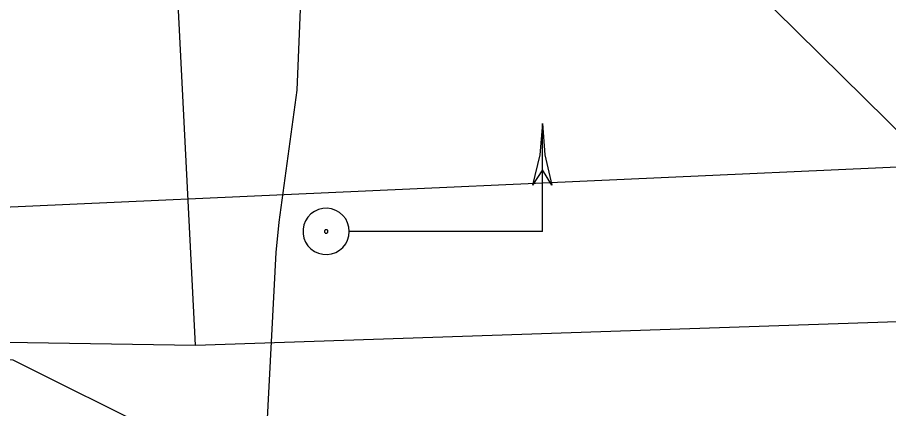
# Model space of a CAD drawing. Extents: x 596028 to 606371, y 330010 to 403088.
# Drawn here: x 601701.1 to 601821.6, y 402185.5 to 402239.6 of the extents above; entities that cross this region are included whole.
import ezdxf

# ---------------------------------------------------------------- set-up
doc = ezdxf.new("R2010")
doc.units = 0
for name, color, linetype in [('E_SIG', 7, 'Continuous'), ('E_UTL_E_UG', 7, 'Continuous'), ('E_UTL_FO_UG', 7, 'Continuous'), ('E_UTL_T_UG', 7, 'Continuous'), ('E_UTL_TV_UG', 7, 'Continuous'), ('E_UTL_W_UG', 7, 'Continuous')]:
    doc.layers.add(name, color=color, linetype=linetype)

msp = doc.modelspace()

# ---------------------------------------------------------------- linework, layer by layer
at = {"layer": 'E_SIG'}
for points in [[(601773.66, 402224.93), (601773.32, 402220.61), (601772.32, 402216.39)], [(601773.66, 402209.99), (601773.66, 402224.93)], [(601773.66, 402224.93), (601773.99, 402220.61), (601774.99, 402216.39)], [(601773.66, 402218.53), (601772.32, 402216.39)], [(601774.99, 402216.39), (601773.66, 402218.53)], [(601746.96, 402209.99), (601746.91, 402210.59), (601746.73, 402211.18), (601746.46, 402211.72), (601746.08, 402212.2), (601745.62, 402212.6), (601745.09, 402212.9), (601744.52, 402213.1), (601743.91, 402213.19), (601743.31, 402213.16), (601742.71, 402213.01), (601742.16, 402212.76), (601741.66, 402212.41), (601741.24, 402211.97), (601740.91, 402211.45), (601740.69, 402210.89), (601740.57, 402210.29), (601740.57, 402209.68), (601740.69, 402209.08), (601740.91, 402208.52), (601741.24, 402208.01), (601741.66, 402207.57), (601742.16, 402207.21), (601742.71, 402206.96), (601743.31, 402206.82), (601743.91, 402206.79), (601744.52, 402206.87), (601745.09, 402207.07), (601745.62, 402207.38), (601746.08, 402207.78), (601746.46, 402208.25), (601746.73, 402208.8), (601746.91, 402209.38), (601746.96, 402209.99)], [(601744.01, 402209.99), (601744, 402210.03), (601743.99, 402210.08), (601743.97, 402210.12), (601743.94, 402210.16), (601743.9, 402210.19), (601743.86, 402210.21), (601743.82, 402210.22), (601743.77, 402210.23), (601743.73, 402210.23), (601743.68, 402210.22), (601743.64, 402210.2), (601743.6, 402210.17), (601743.57, 402210.14), (601743.54, 402210.1), (601743.53, 402210.06), (601743.52, 402210.01), (601743.52, 402209.96), (601743.53, 402209.92), (601743.54, 402209.87), (601743.57, 402209.83), (601743.6, 402209.8), (601743.64, 402209.77), (601743.68, 402209.75), (601743.73, 402209.74), (601743.77, 402209.74), (601743.82, 402209.75), (601743.86, 402209.76), (601743.9, 402209.79), (601743.94, 402209.82), (601743.97, 402209.85), (601743.99, 402209.9), (601744, 402209.94), (601744.01, 402209.99)], [(601773.66, 402209.99), (601747.02, 402209.99)], [(601766.18, 402209.99), (601766.18, 402209.99)]]:
    msp.add_lwpolyline(points, dxfattribs=at)
at = {"layer": 'E_UTL_E_UG'}
msp.add_lwpolyline([(601663.93, 402198.26), (601672.95, 402193.55), (601685.56, 402192.98), (601700.42, 402192.23), (601720.92, 402181.98), (601726.98, 402177.88), (601737.54, 402171.61), (601744.25, 402160.8), (601751.05, 402142.39), (601751.68, 402135.41), (601753.74, 402135.23)], dxfattribs=at)
at = {"layer": 'E_UTL_FO_UG'}
msp.add_lwpolyline([(601725.69, 402194.26), (601718.21, 402341.52), (601726.73, 402377.71), (601726.73, 402572.48)], dxfattribs=at)
at = {"layer": 'E_UTL_T_UG'}
msp.add_lwpolyline([(601592.06, 402196.35), (601725.69, 402194.26), (602202.96, 402210.35)], dxfattribs=at)
at = {"layer": 'E_UTL_TV_UG'}
for points in [[(601725.52, 402176.59), (601734.23, 402175.62), (601735.59, 402183.23), (601736.85, 402207.05), (601737.26, 402211.29), (601739.77, 402229.57), (601742.84, 402304.52), (601744.26, 402357.41)], [(601742.77, 402302.86), (601743.57, 402302.09), (601839.99, 402206.98), (601844.7, 402205.03), (601852.44, 402205.43), (601863.1, 402202.89), (601890.33, 402201.49), (601899.11, 402202.64), (601906.58, 402203.53), (601914.34, 402204.95)]]:
    msp.add_lwpolyline(points, dxfattribs=at)
at = {"layer": 'E_UTL_W_UG'}
msp.add_lwpolyline([(601457.75, 402202.44), (601825.88, 402219.07)], dxfattribs=at)

doc.saveas('drawing.dxf')
